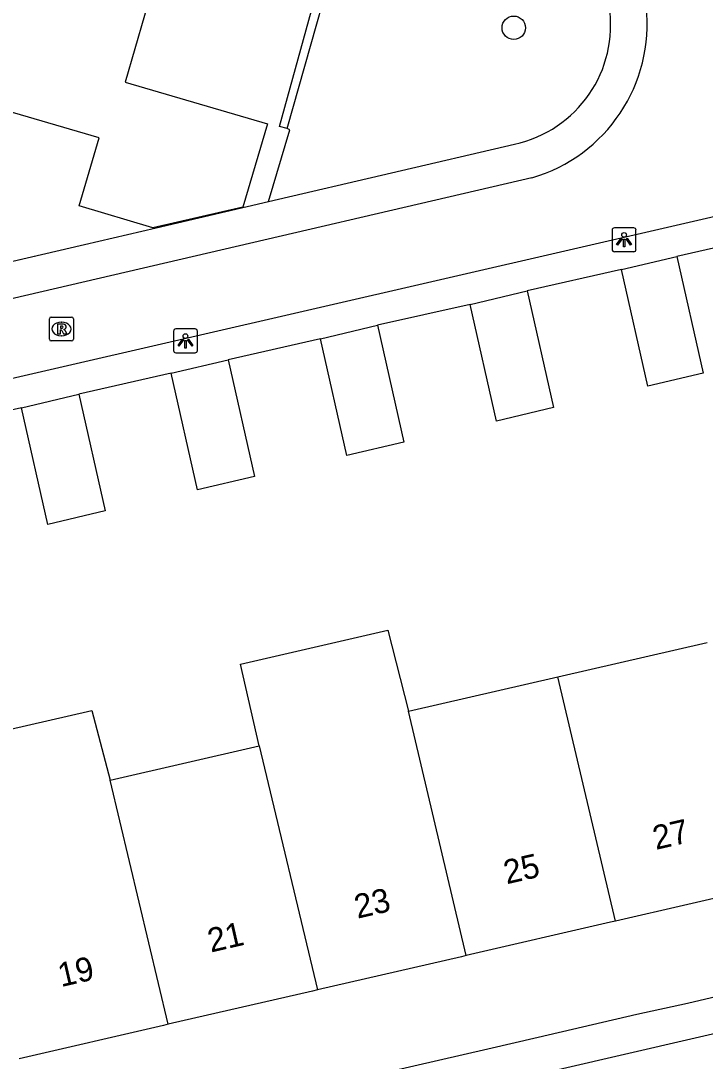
# Model space of a CAD drawing. Extents: x 156414 to 157775, y 382335 to 383765.
# Drawn here: x 156738.18 to 156766.78, y 382955.94 to 382999.41 of the extents above; entities that cross this region are included whole.
import ezdxf

# ---------------------------------------------------------------- set-up
doc = ezdxf.new("R2010")
doc.units = 0
for name, color, linetype in [('IMGEO_Boom', 7, 'Continuous'), ('IMGEO_Fietspad_gesloten', 7, 'Continuous'), ('IMGEO_Groenvoorziening', 7, 'Continuous'), ('IMGEO_Haag', 7, 'Continuous'), ('IMGEO_Lichtpunt', 7, 'Continuous'), ('IMGEO_Pand', 7, 'Continuous'), ('IMGEO_Pand_nummerreeks', 7, 'Continuous'), ('IMGEO_Rijbaan_lokaal_open', 7, 'Continuous'), ('IMGEO_Rioolput', 7, 'Continuous'), ('IMGEO_Voetpad_open', 7, 'Continuous')]:
    doc.layers.add(name, color=color, linetype=linetype)

msp = doc.modelspace()

# ---------------------------------------------------------------- linework, layer by layer
at = {"layer": 'IMGEO_Boom'}
msp.add_circle((156758.781, 382999.118), 0.489, dxfattribs=at)
at = {"layer": 'IMGEO_Fietspad_gesloten'}
msp.add_lwpolyline([(156787.276, 382961.74), (156750.276, 382953.189), (156677.395, 382936.335)], dxfattribs=at)
at = {"layer": 'IMGEO_Groenvoorziening'}
msp.add_lwpolyline([(156748.534, 382991.853), (156749.422, 382994.86), (156749.313, 382994.91)], dxfattribs=at)
at = {"layer": 'IMGEO_Haag'}
for points in [[(156749.313, 382994.91), (156748.992, 382994.997), (156751.561, 383004.299), (156751.637, 383004.612)], [(156749.313, 382994.91), (156752.029, 383004.506), (156751.637, 383004.612)]]:
    msp.add_lwpolyline(points, dxfattribs=at)
at = {"layer": 'IMGEO_Lichtpunt'}
for p, q in [((156762.893, 382990.665), (156762.893, 382989.858)), ((156762.893, 382990.665), (156762.893, 382989.858)), ((156763.795, 382990.76), (156762.987, 382990.76)), ((156763.795, 382990.76), (156762.987, 382990.76)), ((156763.889, 382989.858), (156763.889, 382990.665)), ((156763.889, 382989.858), (156763.889, 382990.665)), ((156762.987, 382989.764), (156763.795, 382989.764)), ((156762.987, 382989.764), (156763.795, 382989.764)), ((156745.465, 382986.535), (156744.657, 382986.535)), ((156745.465, 382986.535), (156744.657, 382986.535)), ((156744.563, 382986.44), (156744.563, 382985.633)), ((156744.563, 382986.44), (156744.563, 382985.633)), ((156745.559, 382985.633), (156745.559, 382986.44)), ((156745.559, 382985.633), (156745.559, 382986.44)), ((156744.657, 382985.539), (156745.465, 382985.539)), ((156744.657, 382985.539), (156745.465, 382985.539))]:
    msp.add_line(p, q, dxfattribs=at)
for points in [[(156763.267, 382990.329), (156763.306, 382990.301), (156763.118, 382990.039), (156763.08, 382990.066), (156763.267, 382990.329)], [(156763.369, 382990.281), (156763.416, 382990.281), (156763.416, 382989.959), (156763.369, 382989.959), (156763.369, 382990.281)], [(156763.479, 382990.301), (156763.517, 382990.328), (156763.704, 382990.066), (156763.665, 382990.038), (156763.479, 382990.301)], [(156744.937, 382986.104), (156744.976, 382986.076), (156744.788, 382985.814), (156744.75, 382985.841), (156744.937, 382986.104)], [(156745.039, 382986.056), (156745.086, 382986.056), (156745.086, 382985.734), (156745.039, 382985.734), (156745.039, 382986.056)], [(156745.149, 382986.076), (156745.187, 382986.103), (156745.374, 382985.841), (156745.335, 382985.813), (156745.149, 382986.076)]]:
    msp.add_lwpolyline(points, dxfattribs=at)
for centre in [(156763.392, 382990.463), (156745.062, 382986.238)]:
    msp.add_circle(centre, 0.0994, dxfattribs=at)
for centre, start, end in [((156762.987, 382990.665), 90, 180), ((156762.987, 382990.665), 90, 180), ((156763.795, 382990.665), 0, 90), ((156763.795, 382990.665), 0, 90), ((156762.987, 382989.858), 180, 270), ((156762.987, 382989.858), 180, 270), ((156763.795, 382989.858), 270, 0), ((156763.795, 382989.858), 270, 360), ((156744.657, 382986.44), 90, 180), ((156744.657, 382986.44), 90, 180), ((156745.465, 382986.44), 0, 90), ((156745.465, 382986.44), 0, 90), ((156744.657, 382985.633), 180, 270), ((156744.657, 382985.633), 180, 270), ((156745.465, 382985.633), 270, 0), ((156745.465, 382985.633), 270, 360)]:
    msp.add_arc(centre, 0.0946, start, end, dxfattribs=at)
at = {"layer": 'IMGEO_Pand'}
for points in [[(156730.335, 382997.766), (156732.659, 383005.769), (156744.152, 383002.436), (156742.539, 382996.852), (156748.483, 382995.108), (156747.457, 382991.623), (156743.699, 382990.764), (156740.622, 382991.679), (156741.455, 382994.516), (156730.335, 382997.766)], [(156765.595, 382989.568), (156766.696, 382984.691), (156764.39, 382984.143), (156763.289, 382989.02)], [(156763.289, 382989.02), (156765.595, 382989.568)], [(156759.339, 382988.127), (156760.44, 382983.25), (156758.056, 382982.683), (156756.955, 382987.56)], [(156756.955, 382987.56), (156759.339, 382988.127)], [(156753.092, 382986.688), (156754.193, 382981.811), (156751.809, 382981.244), (156750.709, 382986.122)], [(156750.709, 382986.122), (156753.092, 382986.688)], [(156746.846, 382985.25), (156747.947, 382980.372), (156745.563, 382979.806), (156744.462, 382984.683)], [(156744.462, 382984.683), (156746.846, 382985.25)], [(156740.599, 382983.811), (156741.7, 382978.934), (156739.316, 382978.367), (156738.216, 382983.244)], [(156738.216, 382983.244), (156740.599, 382983.811)], [(156748.148, 382969.123), (156747.361, 382972.533), (156753.519, 382973.954), (156754.383, 382970.561)], [(156760.62, 382971.999), (156766.866, 382973.439)], [(156754.383, 382970.561), (156760.62, 382971.999)], [(156763.032, 382961.791), (156760.62, 382971.999)], [(156735.675, 382966.247), (156734.999, 382969.18), (156741.151, 382970.599), (156741.911, 382967.685)], [(156756.797, 382960.353), (156754.383, 382970.561)], [(156741.911, 382967.685), (156748.148, 382969.123)], [(156748.148, 382969.123), (156750.576, 382958.919)], [(156744.342, 382957.481), (156741.911, 382967.685)], [(156769.277, 382963.231), (156769.073, 382963.183), (156763.032, 382961.791)], [(156763.032, 382961.791), (156762.828, 382961.744), (156756.797, 382960.353)], [(156756.797, 382960.353), (156756.592, 382960.306), (156750.576, 382958.919)], [(156750.576, 382958.919), (156750.371, 382958.871), (156744.342, 382957.481)], [(156744.342, 382957.481), (156744.137, 382957.434), (156738.108, 382956.044)]]:
    msp.add_lwpolyline(points, dxfattribs=at)
at = {"layer": 'IMGEO_Rijbaan_lokaal_open'}
for points in [[(156759.542, 382992.85), (156727.897, 382985.501), (156707.263, 382980.741), (156667.495, 382971.548)], [(156772.207, 382992.394), (156668.232, 382968.423)]]:
    msp.add_lwpolyline(points, dxfattribs=at)
msp.add_arc((156757.674, 382999.263), 6.679, 286.2439, 6.339, dxfattribs=at)
at = {"layer": 'IMGEO_Rioolput'}
for p, q in [((156739.377, 382986.107), (156739.377, 382986.959)), ((156739.452, 382987.033), (156740.304, 382987.033)), ((156740.378, 382986.959), (156740.378, 382986.107)), ((156739.865, 382986.813), (156739.89, 382986.813)), ((156740.304, 382986.033), (156739.452, 382986.033)), ((156739.888, 382986.253), (156739.863, 382986.253))]:
    msp.add_line(p, q, dxfattribs=at)
for points in [[(156739.377, 382986.107), (156739.377, 382986.959)], [(156739.452, 382987.033), (156740.304, 382987.033)], [(156740.378, 382986.959), (156740.378, 382986.107)], [(156739.966, 382986.731), (156739.714, 382986.733), (156739.714, 382986.333)], [(156739.714, 382986.333), (156739.838, 382986.333), (156739.838, 382986.495), (156739.849, 382986.495)], [(156739.892, 382986.652), (156739.838, 382986.652), (156739.838, 382986.571)], [(156739.838, 382986.571), (156739.89, 382986.571)], [(156739.896, 382986.466), (156739.967, 382986.333), (156740.107, 382986.333), (156740.042, 382986.459)], [(156740.304, 382986.033), (156739.452, 382986.033)]]:
    msp.add_lwpolyline(points, dxfattribs=at)
for centre, radius, start, end in [((156739.454, 382986.957), 0.0765, 91.552, 178.448), ((156739.454, 382986.957), 0.0765, 91.552, 178.448), ((156740.302, 382986.957), 0.0765, 1.552, 88.448), ((156740.302, 382986.957), 0.0765, 1.552, 88.448), ((156739.848, 382986.442), 0.0533, 26.0293, 88.6989), ((156739.874, 382986.76), 0.19, 274.7715, 282.9687), ((156739.898, 382986.556), 0.0964, 77.0061, 93.1865), ((156739.912, 382986.613), 0.0378, 276.6634, 79.6772), ((156739.965, 382986.621), 0.109, 350.3612, 89.416), ((156739.963, 382986.621), 0.112, 277.5842, 350.9817), ((156739.947, 382986.406), 0.108, 29.5134, 73.7905), ((156739.454, 382986.109), 0.0765, 181.552, 268.448), ((156739.454, 382986.109), 0.0765, 181.552, 268.448), ((156740.302, 382986.109), 0.0765, 271.552, 358.448), ((156740.302, 382986.109), 0.0765, 271.552, 358.448)]:
    msp.add_arc(centre, radius, start, end, dxfattribs=at)
for centre, major_axis, ratio, start_param, end_param in [((156739.864, 382986.533), (-0.387, 0.002), 0.722429, 4.712389, 7.853982), ((156739.889, 382986.533), (-0.39, 0.002), 0.717154, 1.570796, 4.712389)]:
    msp.add_ellipse(centre, major_axis=major_axis, ratio=ratio, start_param=start_param, end_param=end_param, dxfattribs=at)
at = {"layer": 'IMGEO_Voetpad_open'}
for points in [[(156748.534, 382991.853), (156758.809, 382994.257)], [(156704.072, 382981.573), (156707.889, 382982.438), (156725.856, 382986.585), (156743.843, 382990.755), (156748.534, 382991.853)], [(156769.458, 382990.44), (156765.595, 382989.568)], [(156763.289, 382989.02), (156759.339, 382988.127)], [(156756.955, 382987.56), (156753.092, 382986.688)], [(156750.709, 382986.122), (156746.846, 382985.25)], [(156744.462, 382984.683), (156740.599, 382983.811)], [(156738.216, 382983.244), (156734.362, 382982.374)], [(156734.871, 382951.2), (156739.004, 382952.161), (156741.095, 382952.641), (156745.237, 382953.597), (156747.335, 382954.081), (156751.474, 382955.026), (156753.573, 382955.508), (156757.695, 382956.458), (156759.799, 382956.943), (156763.927, 382957.909), (156766.039, 382958.369), (156770.173, 382959.346), (156772.273, 382959.836), (156776.403, 382960.79), (156778.512, 382961.275), (156782.643, 382962.229), (156784.751, 382962.71), (156787.092, 382963.261)]]:
    msp.add_lwpolyline(points, dxfattribs=at)
msp.add_arc((156757.748, 382999.227), 5.082, 282.0522, 8.7455, dxfattribs=at)

# ---------------------------------------------------------------- texts
at = {"layer": 'IMGEO_Pand_nummerreeks'}
for s, p in [('27', (156764.72, 382964.766)), ('25', (156758.484, 382963.328)), ('23', (156752.247, 382961.89)), ('21', (156746.12, 382960.477)), ('19', (156739.862, 382959.034))]:
    msp.add_text(s, height=1, rotation=12.9834, dxfattribs=at).set_placement(p)

doc.saveas('drawing.dxf')
